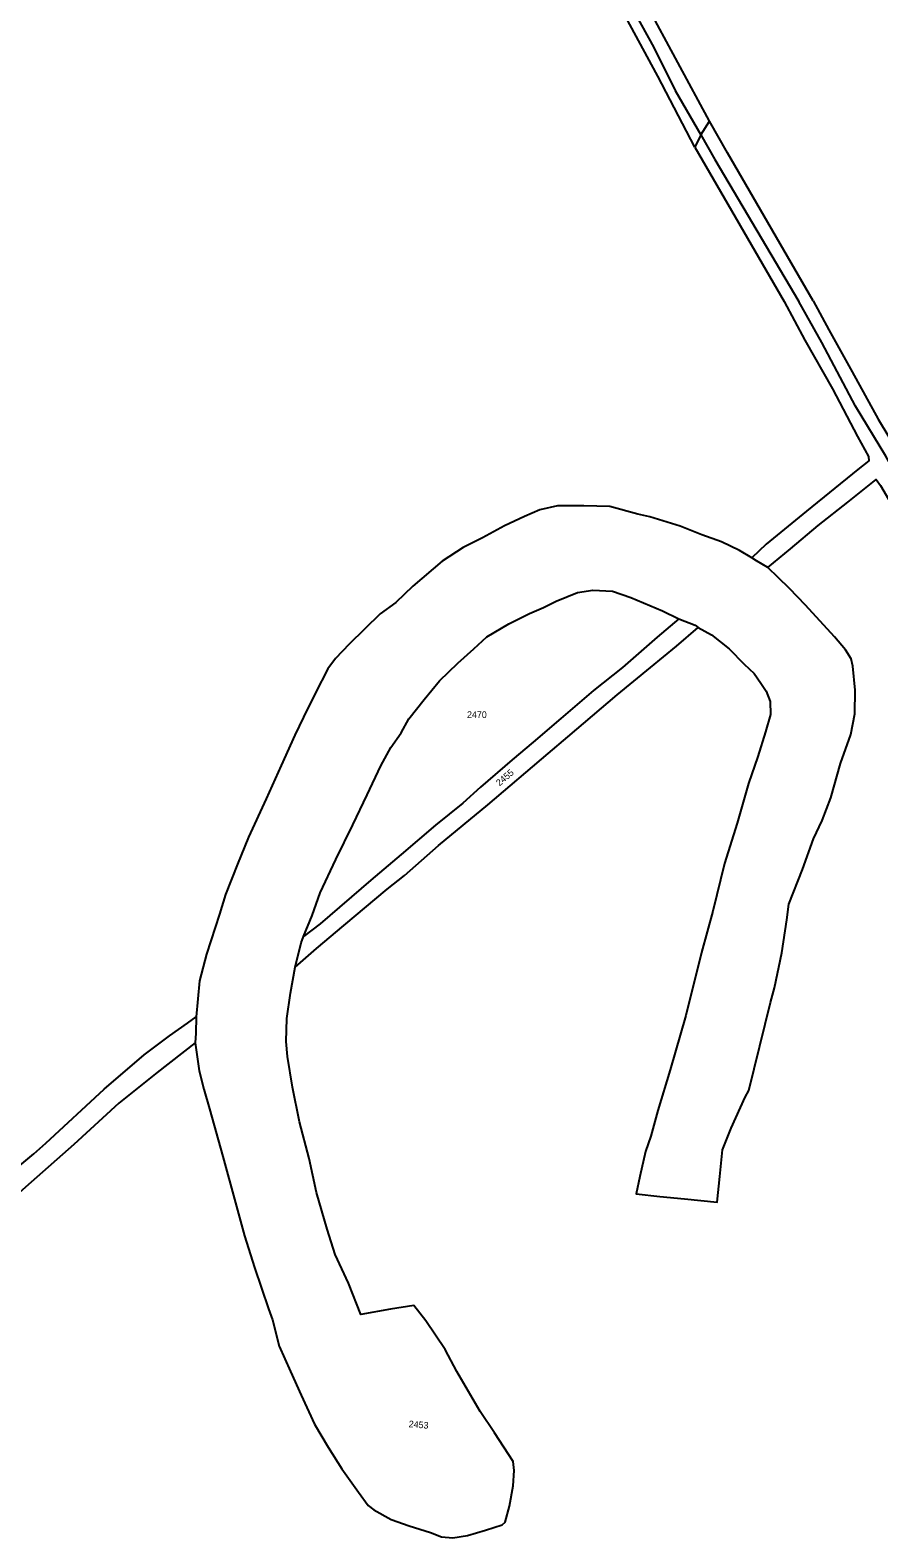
# Model space of a CAD drawing. Extents: x -581999 to -572728, y -1219553 to -1212032.
# Drawn here: x -579720.9 to -579464.7, y -1218448.8 to -1217993.5 of the extents above; entities that cross this region are included whole.
import ezdxf

# ---------------------------------------------------------------- set-up
doc = ezdxf.new("R2010")
doc.units = 0
doc.layers.add('Vrstva 1', color=7, linetype='Continuous')
doc.layers.add('Vrstva 2', color=7, linetype='Continuous')

msp = doc.modelspace()

# ---------------------------------------------------------------- linework, layer by layer
at = {"layer": 'Vrstva 1'}
for points in [[(-579515.858, -1218020.962), (-579534.975, -1217985.536), (-579544.518, -1217966.795), (-579578.724, -1217904.385), (-579580.358, -1217900.699), (-579590.377, -1217883.136), (-579595.739, -1217872.073), (-579605.966, -1217853.734), (-579608.158, -1217848.871), (-579642.591, -1217783.777), (-579650.885, -1217767.019), (-579688.349, -1217696.475), (-579689.63, -1217693.215), (-579726.778, -1217614.827), (-579738.276, -1217588.894), (-579748.659, -1217565.062), (-579773.66, -1217513.017), (-579775.055, -1217510.803)], [(-579520.276, -1218028.804), (-579531.373, -1218007.347), (-579553.588, -1217966.403), (-579584.6, -1217907.496), (-579623.637, -1217836.009), (-579629.627, -1217823.52), (-579664.808, -1217756.898), (-579689.685, -1217708.103), (-579693.44, -1217701.858), (-579729.653, -1217628.212), (-579740.863, -1217604.51), (-579781.366, -1217515.971)], [(-579554.487, -1217959.082), (-579532.659, -1217998.686), (-579526.146, -1218011.718), (-579518.48, -1218025.109)], [(-579518.48, -1218025.109), (-579515.858, -1218020.962)], [(-579484.555, -1218075.2), (-579510.441, -1218030.521), (-579515.858, -1218020.962)], [(-579518.48, -1218025.109), (-579520.276, -1218028.804)], [(-579518.48, -1218025.109), (-579514.189, -1218032.572), (-579488.885, -1218075.387)], [(-579520.276, -1218028.804), (-579493.328, -1218075.387)], [(-579493.328, -1218075.387), (-579487.087, -1218087.082), (-579478.729, -1218101.751), (-579471.113, -1218116.216), (-579467.833, -1218122.165), (-579467.727, -1218123.499), (-579471.007, -1218126.166), (-579486.537, -1218138.714), (-579498.703, -1218148.665), (-579503.018, -1218152.838)], [(-579327.561, -1218370.487), (-579331.193, -1218363.708), (-579336.694, -1218352.936), (-579346.308, -1218333.73), (-579354.031, -1218318.856), (-579360.378, -1218307.469), (-579369.629, -1218289.907), (-579379.679, -1218271.647), (-579387.825, -1218256.67), (-579398.991, -1218236.341), (-579406.396, -1218222.697), (-579414.33, -1218208.746), (-579420.994, -1218196.948), (-579435.645, -1218170.674), (-579445.801, -1218152.209), (-579452.148, -1218140.72), (-579462.574, -1218122.122), (-579471.778, -1218107.042), (-579481.903, -1218087.8), (-579488.885, -1218075.387)], [(-579484.555, -1218075.2), (-579479.794, -1218083.92), (-579472.813, -1218096.64), (-579464.878, -1218110.899), (-579461.705, -1218116.234)], [(-579498.257, -1218155.71), (-579491.412, -1218150.073), (-579483.055, -1218143.097), (-579474.063, -1218136.019), (-579465.494, -1218129.146), (-579464.225, -1218130.992), (-579461.051, -1218136.327), (-579457.56, -1218142.585), (-579453.541, -1218150.689)], [(-579503.018, -1218152.838), (-579506.72, -1218150.581), (-579512.221, -1218148.016), (-579518.145, -1218145.862), (-579524.704, -1218143.297), (-579533.802, -1218140.425), (-579537.504, -1218139.604), (-579545.879, -1218137.27), (-579553.707, -1218137.065), (-579561.747, -1218137.065), (-579567.037, -1218138.296), (-579571.691, -1218140.347), (-579577.721, -1218143.117), (-579584.386, -1218146.81), (-579590.204, -1218149.682), (-579596.563, -1218153.844), (-579605.343, -1218161.333), (-579610.526, -1218166.257), (-579615.181, -1218169.745), (-579624.596, -1218178.875), (-579628.722, -1218183.183), (-579631.049, -1218186.363), (-579634.752, -1218193.544), (-579638.349, -1218200.93), (-579640.976, -1218206.383), (-579645.101, -1218215.513), (-579649.65, -1218225.566), (-579654.94, -1218237.158), (-579658.325, -1218245.365), (-579661.922, -1218254.495), (-579663.764, -1218260.47), (-579667.678, -1218272.473), (-579669.794, -1218280.577), (-579670.809, -1218291.4)], [(-579498.257, -1218155.71), (-579501.643, -1218153.761), (-579503.018, -1218152.838)], [(-579497.409, -1218287.111), (-579496.247, -1218282.65), (-579494.026, -1218272.084), (-579492.439, -1218262.133), (-579491.91, -1218257.414), (-579487.784, -1218246.951), (-579484.399, -1218237.718), (-579481.86, -1218232.179), (-579479.155, -1218225.293), (-579476.299, -1218214.932), (-579473.125, -1218206.212), (-579471.962, -1218199.954), (-579471.856, -1218192.773), (-579472.596, -1218185.49), (-579473.02, -1218183.336), (-579474.818, -1218180.566), (-579478.097, -1218176.668), (-579486.832, -1218167.097), (-579491.699, -1218162.07), (-579495.084, -1218158.788), (-579498.257, -1218155.71)], [(-579638.407, -1218267.125), (-579635.762, -1218260.867), (-579633.329, -1218253.994), (-579628.6, -1218243.931), (-579623.522, -1218233.467), (-579619.185, -1218224.44), (-579615.06, -1218215.617), (-579611.992, -1218210.078), (-579608.924, -1218205.667), (-579606.597, -1218201.461), (-579601.942, -1218195.613), (-579597.334, -1218189.949), (-579591.833, -1218184.615), (-579586.967, -1218180.306), (-579583.053, -1218176.716), (-579576.388, -1218172.715), (-579570.147, -1218169.637), (-579565.916, -1218167.791), (-579562.088, -1218165.891), (-579555.635, -1218163.327), (-579551.086, -1218162.609), (-579545.056, -1218162.916), (-579539.555, -1218164.763), (-579530.034, -1218168.866), (-579525.062, -1218171.226)], [(-579525.062, -1218171.226), (-579531.624, -1218176.787), (-579542.097, -1218185.917), (-579550.878, -1218192.892), (-579560.716, -1218201.304), (-579569.073, -1218208.485), (-579575.42, -1218213.82), (-579584.972, -1218222.062), (-579590.262, -1218226.883), (-579598.513, -1218233.551), (-579608.88, -1218242.373), (-579618.084, -1218250.17), (-579633.365, -1218263.357), (-579638.407, -1218267.125)], [(-579564.57, -1218211.921), (-579558.6, -1218206.835), (-579543.684, -1218194.217), (-579533.635, -1218185.907), (-579525.806, -1218179.444), (-579519.28, -1218173.83)], [(-579525.062, -1218171.226), (-579520.196, -1218173.175), (-579519.28, -1218173.83)], [(-579519.28, -1218173.83), (-579515.26, -1218176.087), (-579509.865, -1218180.293), (-579505.316, -1218184.909)], [(-579505.316, -1218184.909), (-579502.354, -1218187.782), (-579500.344, -1218190.654), (-579498.757, -1218193.116), (-579497.487, -1218196.194), (-579497.382, -1218200.092), (-579498.968, -1218205.324), (-579501.19, -1218212.812), (-579504.059, -1218220.923), (-579507.444, -1218232.926), (-579511.253, -1218245.133), (-579514.85, -1218259.495), (-579518.235, -1218272.01), (-579523.018, -1218291.028), (-579527.672, -1218307.442), (-579531.424, -1218319.671), (-579533.54, -1218327.467), (-579535.127, -1218332.083), (-579536.819, -1218339.675), (-579537.983, -1218344.906), (-579530.789, -1218345.727), (-579523.384, -1218346.445), (-579513.546, -1218347.368), (-579512.7, -1218339.675), (-579511.853, -1218331.57), (-579509.314, -1218325.005), (-579505.083, -1218315.67), (-579503.968, -1218313.68), (-579497.409, -1218287.111)], [(-579640.84, -1218276.46), (-579634.401, -1218270.833), (-579626.15, -1218263.857), (-579613.138, -1218252.881), (-579607.849, -1218248.778), (-579597.576, -1218239.721), (-579582.766, -1218227.411), (-579564.57, -1218211.921)], [(-579640.84, -1218276.46), (-579639.041, -1218269.074), (-579638.407, -1218267.125)], [(-579641.695, -1218312.691), (-579643.176, -1218303.458), (-579643.59, -1218298.926), (-579643.379, -1218291.95), (-579642.321, -1218284.256), (-579640.84, -1218276.46)], [(-579775.377, -1218379.759), (-579770.691, -1218376.154), (-579765.402, -1218371.743), (-579757.785, -1218365.28), (-579749.957, -1218358.099), (-579744.139, -1218353.278), (-579738.426, -1218348.559), (-579731.656, -1218342.609), (-579725.203, -1218337.377), (-579719.808, -1218332.761), (-579716.105, -1218329.581), (-579698.525, -1218313.251), (-579686.465, -1218302.89), (-579678.849, -1218297.145), (-579673.348, -1218293.349), (-579670.809, -1218291.4)], [(-579670.809, -1218291.4), (-579670.915, -1218296.324), (-579671.02, -1218299.299)], [(-579671.02, -1218299.299), (-579682.551, -1218308.224), (-579694.082, -1218317.457), (-579707.729, -1218329.972), (-579720.599, -1218341.398), (-579728.533, -1218348.374), (-579736.361, -1218355.349)], [(-579671.02, -1218299.299), (-579669.857, -1218307.711), (-579668.481, -1218313.251), (-579666.789, -1218319.201), (-579662.716, -1218333.607), (-579658.907, -1218347.558), (-579656.157, -1218357.612), (-579653.195, -1218367.152), (-579648.897, -1218379.572), (-579647.733, -1218382.957), (-579645.723, -1218390.856), (-579642.338, -1218398.55), (-579639.058, -1218405.731), (-579635.039, -1218414.45), (-579630.913, -1218421.426), (-579626.787, -1218427.889), (-579621.765, -1218435.03), (-579618.803, -1218439.031), (-579617.111, -1218440.365), (-579611.927, -1218443.237), (-579606.426, -1218445.186), (-579600.079, -1218447.135), (-579596.694, -1218448.469), (-579593.308, -1218448.776), (-579588.865, -1218448.058), (-579583.47, -1218446.417), (-579578.392, -1218444.878), (-579577.546, -1218444.058), (-579576.171, -1218439.236), (-579575.113, -1218433.081), (-579574.796, -1218428.465), (-579575.113, -1218425.695), (-579580.72, -1218417.078), (-579585.057, -1218410.615), (-579592.039, -1218398.51), (-579595.636, -1218391.945), (-579601.424, -1218383.286), (-579605.021, -1218378.567), (-579612.109, -1218379.695), (-579621.101, -1218381.337), (-579624.803, -1218371.899), (-579628.823, -1218363.179), (-579631.256, -1218355.588), (-579634.396, -1218344.492), (-579636.617, -1218334.233), (-579639.579, -1218323.154), (-579641.695, -1218312.691)]]:
    msp.add_lwpolyline(points, dxfattribs=at)

# ---------------------------------------------------------------- texts
at = {"layer": 'Vrstva 2'}
msp.add_text('2470', height=2, dxfattribs=at).set_placement((-579589.01, -1218201.174))
for s, rotation, p in [('2455', 40.56748, (-579579.201, -1218221.859)), ('2453', 355.32523, (-579606.662, -1218415.34))]:
    msp.add_text(s, height=2, rotation=rotation, dxfattribs=at).set_placement(p)

doc.saveas('drawing.dxf')
